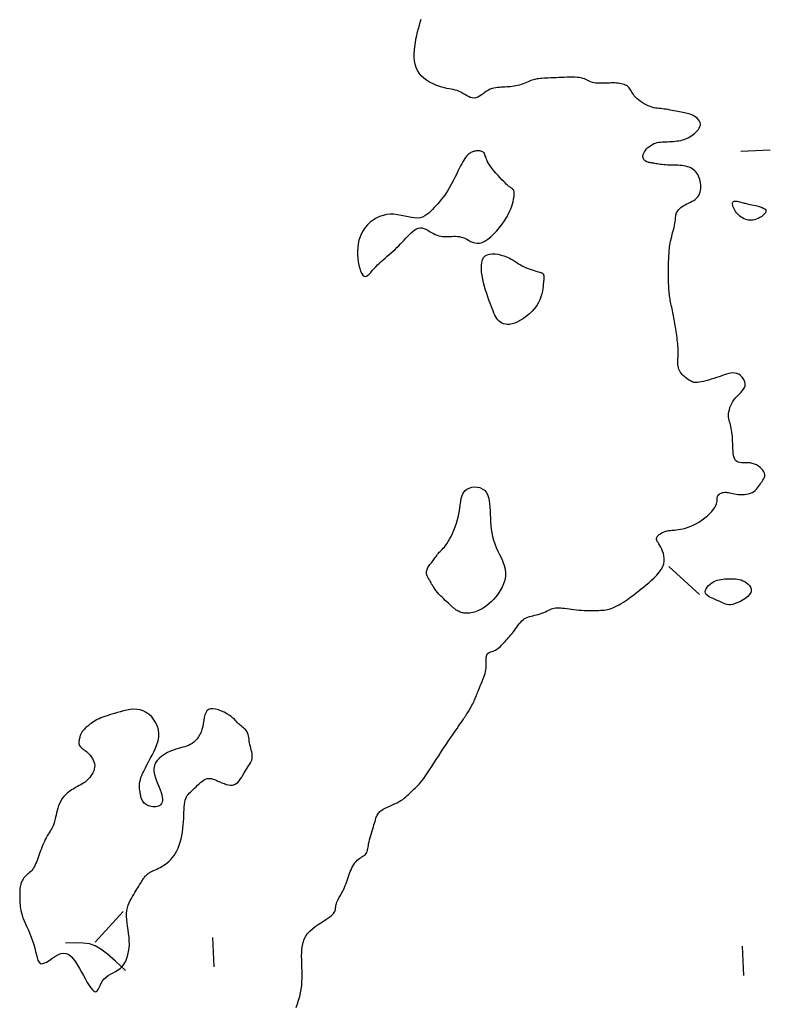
# Model space of a CAD drawing. Header units: millimetres. Extents: x 32690613 to 32693367, y 5343692 to 5344708.
# Tile 917 of 1009: x 32693186 to 32693212, y 5344452 to 5344485. Entities that reach past the tile are written whole.
import ezdxf

# ---------------------------------------------------------------- set-up
doc = ezdxf.new("R2010")
doc.units = ezdxf.units.MM
doc.header["$LTSCALE"] = 20
doc.layers.add('02-DGM_HL_491.50', color=72, linetype='Continuous')

msp = doc.modelspace()

# ---------------------------------------------------------------- linework, layer by layer
at = {"layer": '02-DGM_HL_491.50', "elevation": 491.5, "flags": 128}
for points in [[(32693195.768, 5344451.892), (32693195.812, 5344452.01), (32693195.853, 5344452.133), (32693195.889, 5344452.258), (32693195.919, 5344452.384), (32693195.941, 5344452.51), (32693195.957, 5344452.636), (32693195.967, 5344452.761), (32693195.972, 5344452.886), (32693195.973, 5344453.012), (32693195.971, 5344453.137), (32693195.968, 5344453.262), (32693195.963, 5344453.386), (32693195.958, 5344453.511), (32693195.956, 5344453.635), (32693195.957, 5344453.757), (32693195.965, 5344453.876), (32693195.98, 5344453.992), (32693196.005, 5344454.103), (32693196.043, 5344454.209), (32693196.094, 5344454.309), (32693196.16, 5344454.401), (32693196.239, 5344454.487), (32693196.326, 5344454.566), (32693196.42, 5344454.64), (32693196.515, 5344454.707), (32693196.609, 5344454.769), (32693196.699, 5344454.826), (32693196.78, 5344454.878), (32693196.851, 5344454.926), (32693196.911, 5344454.97), (32693196.961, 5344455.01), (32693197.002, 5344455.048), (32693197.035, 5344455.084), (32693197.061, 5344455.117), (32693197.08, 5344455.15), (32693197.094, 5344455.182), (32693197.103, 5344455.214), (32693197.109, 5344455.246), (32693197.113, 5344455.278), (32693197.116, 5344455.312), (32693197.12, 5344455.347), (32693197.126, 5344455.385), (32693197.136, 5344455.424), (32693197.15, 5344455.467), (32693197.171, 5344455.512), (32693197.196, 5344455.561), (32693197.225, 5344455.613), (32693197.257, 5344455.667), (32693197.291, 5344455.724), (32693197.324, 5344455.783), (32693197.357, 5344455.844), (32693197.388, 5344455.907), (32693197.417, 5344455.971), (32693197.442, 5344456.037), (32693197.466, 5344456.104), (32693197.489, 5344456.171), (32693197.511, 5344456.239), (32693197.533, 5344456.307), (32693197.556, 5344456.375), (32693197.58, 5344456.443), (32693197.607, 5344456.509), (32693197.635, 5344456.574), (32693197.665, 5344456.637), (32693197.697, 5344456.697), (32693197.732, 5344456.754), (32693197.768, 5344456.806), (32693197.806, 5344456.854), (32693197.846, 5344456.896), (32693197.889, 5344456.932), (32693197.932, 5344456.964), (32693197.975, 5344456.992), (32693198.017, 5344457.017), (32693198.057, 5344457.042), (32693198.093, 5344457.067), (32693198.125, 5344457.095), (32693198.152, 5344457.125), (32693198.173, 5344457.159), (32693198.188, 5344457.198), (32693198.2, 5344457.241), (32693198.21, 5344457.289), (32693198.218, 5344457.341), (32693198.226, 5344457.397), (32693198.235, 5344457.458), (32693198.248, 5344457.523), (32693198.264, 5344457.592), (32693198.283, 5344457.665), (32693198.304, 5344457.739), (32693198.327, 5344457.814), (32693198.351, 5344457.889), (32693198.374, 5344457.961), (32693198.396, 5344458.031), (32693198.417, 5344458.097), (32693198.435, 5344458.158), (32693198.452, 5344458.213), (32693198.466, 5344458.265), (32693198.481, 5344458.311), (32693198.495, 5344458.354), (32693198.51, 5344458.394), (32693198.526, 5344458.43), (32693198.545, 5344458.463), (32693198.566, 5344458.494), (32693198.59, 5344458.523), (32693198.617, 5344458.55), (32693198.649, 5344458.576), (32693198.684, 5344458.601), (32693198.725, 5344458.626), (32693198.77, 5344458.65), (32693198.821, 5344458.676), (32693198.878, 5344458.702), (32693198.939, 5344458.729), (32693199.003, 5344458.757), (32693199.07, 5344458.787), (32693199.137, 5344458.819), (32693199.204, 5344458.852), (32693199.27, 5344458.887), (32693199.333, 5344458.925), (32693199.392, 5344458.965), (32693199.447, 5344459.007), (32693199.5, 5344459.05), (32693199.549, 5344459.094), (32693199.597, 5344459.138), (32693199.642, 5344459.182), (32693199.686, 5344459.225), (32693199.729, 5344459.267), (32693199.772, 5344459.307), (32693199.815, 5344459.347), (32693199.858, 5344459.388), (32693199.903, 5344459.433), (32693199.95, 5344459.482), (32693199.999, 5344459.539), (32693200.052, 5344459.603), (32693200.109, 5344459.678), (32693200.171, 5344459.764), (32693200.237, 5344459.861), (32693200.307, 5344459.967), (32693200.38, 5344460.08), (32693200.457, 5344460.199), (32693200.536, 5344460.322), (32693200.617, 5344460.449), (32693200.7, 5344460.577), (32693200.784, 5344460.705), (32693200.868, 5344460.831), (32693200.95, 5344460.954), (32693201.03, 5344461.072), (32693201.106, 5344461.183), (32693201.176, 5344461.286), (32693201.24, 5344461.378), (32693201.295, 5344461.458), (32693201.341, 5344461.525), (32693201.379, 5344461.58), (32693201.41, 5344461.624), (32693201.435, 5344461.661), (32693201.456, 5344461.691), (32693201.473, 5344461.716), (32693201.489, 5344461.739), (32693201.503, 5344461.76), (32693201.519, 5344461.782), (32693201.534, 5344461.805), (32693201.551, 5344461.829), (32693201.568, 5344461.856), (32693201.587, 5344461.884), (32693201.606, 5344461.915), (32693201.627, 5344461.949), (32693201.649, 5344461.986), (32693201.673, 5344462.027), (32693201.698, 5344462.07), (32693201.723, 5344462.115), (32693201.749, 5344462.162), (32693201.773, 5344462.209), (32693201.797, 5344462.256), (32693201.82, 5344462.301), (32693201.84, 5344462.345), (32693201.858, 5344462.386), (32693201.874, 5344462.426), (32693201.89, 5344462.465), (32693201.905, 5344462.506), (32693201.921, 5344462.548), (32693201.938, 5344462.593), (32693201.957, 5344462.643), (32693201.979, 5344462.698), (32693202.005, 5344462.759), (32693202.033, 5344462.826), (32693202.062, 5344462.896), (32693202.092, 5344462.968), (32693202.121, 5344463.041), (32693202.149, 5344463.113), (32693202.173, 5344463.183), (32693202.194, 5344463.248), (32693202.21, 5344463.309), (32693202.221, 5344463.365), (32693202.229, 5344463.417), (32693202.234, 5344463.465), (32693202.236, 5344463.511), (32693202.237, 5344463.555), (32693202.236, 5344463.597), (32693202.234, 5344463.639), (32693202.233, 5344463.681), (32693202.232, 5344463.722), (32693202.232, 5344463.761), (32693202.235, 5344463.799), (32693202.24, 5344463.834), (32693202.249, 5344463.866), (32693202.261, 5344463.895), (32693202.279, 5344463.919), (32693202.301, 5344463.938), (32693202.329, 5344463.954), (32693202.36, 5344463.967), (32693202.395, 5344463.979), (32693202.432, 5344463.991), (32693202.471, 5344464.005), (32693202.511, 5344464.021), (32693202.552, 5344464.041), (32693202.593, 5344464.066), (32693202.633, 5344464.095), (32693202.674, 5344464.129), (32693202.714, 5344464.165), (32693202.754, 5344464.204), (32693202.794, 5344464.246), (32693202.834, 5344464.288), (32693202.874, 5344464.331), (32693202.914, 5344464.375), (32693202.954, 5344464.418), (32693202.994, 5344464.463), (32693203.034, 5344464.508), (32693203.074, 5344464.554), (32693203.114, 5344464.603), (32693203.154, 5344464.653), (32693203.193, 5344464.705), (32693203.233, 5344464.76), (32693203.273, 5344464.816), (32693203.313, 5344464.872), (32693203.355, 5344464.927), (32693203.398, 5344464.979), (32693203.443, 5344465.028), (32693203.49, 5344465.071), (32693203.539, 5344465.108), (32693203.591, 5344465.137), (32693203.646, 5344465.161), (32693203.703, 5344465.179), (32693203.761, 5344465.195), (32693203.821, 5344465.208), (32693203.882, 5344465.221), (32693203.944, 5344465.235), (32693204.006, 5344465.251), (32693204.068, 5344465.271), (32693204.129, 5344465.294), (32693204.189, 5344465.318), (32693204.247, 5344465.344), (32693204.304, 5344465.369), (32693204.358, 5344465.394), (32693204.409, 5344465.416), (32693204.457, 5344465.436), (32693204.502, 5344465.451), (32693204.544, 5344465.463), (32693204.586, 5344465.471), (32693204.628, 5344465.476), (32693204.672, 5344465.477), (32693204.72, 5344465.476), (32693204.772, 5344465.473), (32693204.831, 5344465.467), (32693204.898, 5344465.459), (32693204.971, 5344465.45), (32693205.05, 5344465.439), (32693205.132, 5344465.429), (32693205.217, 5344465.418), (32693205.304, 5344465.408), (32693205.391, 5344465.399), (32693205.477, 5344465.392), (32693205.56, 5344465.387), (32693205.641, 5344465.384), (32693205.719, 5344465.383), (32693205.795, 5344465.383), (32693205.868, 5344465.384), (32693205.938, 5344465.385), (32693206.005, 5344465.388), (32693206.069, 5344465.39), (32693206.13, 5344465.393), (32693206.189, 5344465.396), (32693206.246, 5344465.401), (32693206.303, 5344465.408), (32693206.36, 5344465.418), (32693206.419, 5344465.432), (32693206.48, 5344465.451), (32693206.544, 5344465.475), (32693206.611, 5344465.506), (32693206.681, 5344465.542), (32693206.753, 5344465.582), (32693206.825, 5344465.625), (32693206.897, 5344465.67), (32693206.967, 5344465.716), (32693207.035, 5344465.761), (32693207.098, 5344465.806), (32693207.156, 5344465.848), (32693207.212, 5344465.888), (32693207.266, 5344465.929), (32693207.321, 5344465.972), (32693207.378, 5344466.017), (32693207.439, 5344466.066), (32693207.507, 5344466.121), (32693207.583, 5344466.183), (32693207.669, 5344466.253), (32693207.76, 5344466.33), (32693207.855, 5344466.412), (32693207.948, 5344466.5), (32693208.037, 5344466.591), (32693208.117, 5344466.685), (32693208.185, 5344466.78), (32693208.237, 5344466.876), (32693208.271, 5344466.971), (32693208.288, 5344467.064), (32693208.29, 5344467.155), (32693208.28, 5344467.242), (32693208.261, 5344467.326), (32693208.234, 5344467.404), (32693208.203, 5344467.475), (32693208.17, 5344467.54), (32693208.136, 5344467.598), (32693208.105, 5344467.649), (32693208.077, 5344467.694), (32693208.053, 5344467.734), (32693208.035, 5344467.771), (32693208.025, 5344467.805), (32693208.023, 5344467.837), (32693208.032, 5344467.869), (32693208.052, 5344467.901), (32693208.081, 5344467.932), (32693208.119, 5344467.963), (32693208.161, 5344467.993), (32693208.208, 5344468.02), (32693208.256, 5344468.044), (32693208.304, 5344468.065), (32693208.349, 5344468.081), (32693208.39, 5344468.093), (32693208.429, 5344468.101), (32693208.466, 5344468.106), (32693208.504, 5344468.11), (32693208.544, 5344468.112), (32693208.589, 5344468.115), (32693208.639, 5344468.119), (32693208.697, 5344468.125), (32693208.764, 5344468.135), (32693208.839, 5344468.148), (32693208.92, 5344468.166), (32693209.008, 5344468.189), (32693209.099, 5344468.217), (32693209.194, 5344468.252), (32693209.291, 5344468.294), (32693209.389, 5344468.344), (32693209.487, 5344468.402), (32693209.582, 5344468.466), (32693209.674, 5344468.535), (32693209.76, 5344468.608), (32693209.839, 5344468.681), (32693209.908, 5344468.754), (32693209.967, 5344468.825), (32693210.013, 5344468.891), (32693210.045, 5344468.952), (32693210.066, 5344469.008), (32693210.078, 5344469.059), (32693210.084, 5344469.106), (32693210.086, 5344469.148), (32693210.087, 5344469.187), (32693210.091, 5344469.223), (32693210.099, 5344469.256), (32693210.113, 5344469.286), (32693210.135, 5344469.314), (32693210.162, 5344469.339), (32693210.193, 5344469.36), (32693210.229, 5344469.378), (32693210.267, 5344469.392), (32693210.307, 5344469.401), (32693210.349, 5344469.405), (32693210.39, 5344469.404), (32693210.433, 5344469.399), (32693210.477, 5344469.391), (32693210.523, 5344469.38), (32693210.572, 5344469.369), (32693210.624, 5344469.357), (32693210.68, 5344469.346), (32693210.74, 5344469.337), (32693210.806, 5344469.33), (32693210.874, 5344469.327), (32693210.945, 5344469.327), (32693211.017, 5344469.332), (32693211.088, 5344469.341), (32693211.156, 5344469.355), (32693211.221, 5344469.374), (32693211.28, 5344469.399), (32693211.333, 5344469.431), (32693211.38, 5344469.467), (32693211.422, 5344469.507), (32693211.46, 5344469.551), (32693211.495, 5344469.596), (32693211.527, 5344469.642), (32693211.557, 5344469.687), (32693211.587, 5344469.731), (32693211.616, 5344469.773), (32693211.644, 5344469.813), (32693211.669, 5344469.851), (32693211.69, 5344469.89), (32693211.705, 5344469.929), (32693211.712, 5344469.969), (32693211.711, 5344470.011), (32693211.699, 5344470.055), (32693211.676, 5344470.103), (32693211.642, 5344470.152), (32693211.599, 5344470.202), (32693211.547, 5344470.249), (32693211.489, 5344470.293), (32693211.425, 5344470.332), (32693211.356, 5344470.363), (32693211.283, 5344470.386), (32693211.209, 5344470.4), (32693211.134, 5344470.405), (32693211.059, 5344470.406), (32693210.987, 5344470.406), (32693210.919, 5344470.407), (32693210.856, 5344470.413), (32693210.8, 5344470.426), (32693210.753, 5344470.449), (32693210.714, 5344470.485), (32693210.685, 5344470.533), (32693210.663, 5344470.591), (32693210.647, 5344470.657), (32693210.636, 5344470.73), (32693210.629, 5344470.808), (32693210.624, 5344470.889), (32693210.621, 5344470.972), (32693210.618, 5344471.055), (32693210.614, 5344471.138), (32693210.61, 5344471.219), (32693210.605, 5344471.298), (32693210.598, 5344471.375), (32693210.591, 5344471.448), (32693210.581, 5344471.517), (32693210.569, 5344471.582), (32693210.555, 5344471.641), (32693210.54, 5344471.697), (32693210.525, 5344471.75), (32693210.51, 5344471.801), (32693210.496, 5344471.852), (32693210.485, 5344471.904), (32693210.478, 5344471.958), (32693210.476, 5344472.016), (32693210.479, 5344472.078), (32693210.488, 5344472.144), (32693210.503, 5344472.212), (32693210.524, 5344472.283), (32693210.551, 5344472.353), (32693210.584, 5344472.424), (32693210.624, 5344472.492), (32693210.67, 5344472.559), (32693210.723, 5344472.621), (32693210.779, 5344472.681), (32693210.836, 5344472.739), (32693210.891, 5344472.796), (32693210.942, 5344472.852), (32693210.985, 5344472.909), (32693211.018, 5344472.967), (32693211.037, 5344473.027), (32693211.041, 5344473.09), (32693211.03, 5344473.153), (32693211.007, 5344473.216), (32693210.972, 5344473.275), (32693210.929, 5344473.329), (32693210.877, 5344473.377), (32693210.82, 5344473.415), (32693210.758, 5344473.442), (32693210.693, 5344473.457), (32693210.626, 5344473.46), (32693210.556, 5344473.454), (32693210.482, 5344473.439), (32693210.406, 5344473.418), (32693210.326, 5344473.393), (32693210.243, 5344473.364), (32693210.156, 5344473.334), (32693210.066, 5344473.303), (32693209.974, 5344473.273), (32693209.882, 5344473.245), (32693209.792, 5344473.219), (32693209.704, 5344473.195), (32693209.622, 5344473.174), (32693209.547, 5344473.157), (32693209.48, 5344473.144), (32693209.422, 5344473.137), (32693209.373, 5344473.134), (32693209.331, 5344473.135), (32693209.294, 5344473.141), (32693209.259, 5344473.152), (32693209.226, 5344473.166), (32693209.192, 5344473.184), (32693209.156, 5344473.206), (32693209.116, 5344473.232), (32693209.073, 5344473.261), (32693209.028, 5344473.293), (32693208.984, 5344473.328), (32693208.94, 5344473.366), (32693208.899, 5344473.406), (32693208.862, 5344473.449), (32693208.831, 5344473.493), (32693208.805, 5344473.54), (32693208.786, 5344473.588), (32693208.771, 5344473.638), (32693208.762, 5344473.688), (32693208.756, 5344473.739), (32693208.752, 5344473.791), (32693208.752, 5344473.842), (32693208.753, 5344473.892), (32693208.754, 5344473.942), (32693208.757, 5344473.992), (32693208.759, 5344474.042), (32693208.761, 5344474.093), (32693208.763, 5344474.146), (32693208.763, 5344474.201), (32693208.763, 5344474.258), (32693208.76, 5344474.319), (32693208.756, 5344474.383), (32693208.749, 5344474.45), (32693208.742, 5344474.52), (32693208.733, 5344474.591), (32693208.723, 5344474.664), (32693208.713, 5344474.736), (32693208.702, 5344474.808), (32693208.692, 5344474.879), (32693208.681, 5344474.948), (32693208.671, 5344475.015), (32693208.661, 5344475.081), (32693208.65, 5344475.146), (32693208.64, 5344475.209), (32693208.629, 5344475.272), (32693208.618, 5344475.335), (32693208.606, 5344475.397), (32693208.593, 5344475.459), (32693208.581, 5344475.521), (32693208.567, 5344475.582), (32693208.554, 5344475.642), (32693208.541, 5344475.701), (32693208.528, 5344475.759), (32693208.517, 5344475.816), (32693208.505, 5344475.871), (32693208.495, 5344475.923), (32693208.486, 5344475.975), (32693208.478, 5344476.025), (32693208.471, 5344476.077), (32693208.464, 5344476.129), (32693208.458, 5344476.183), (32693208.453, 5344476.24), (32693208.448, 5344476.3), (32693208.443, 5344476.365), (32693208.439, 5344476.433), (32693208.436, 5344476.504), (32693208.433, 5344476.577), (32693208.43, 5344476.653), (32693208.429, 5344476.729), (32693208.428, 5344476.806), (32693208.428, 5344476.882), (32693208.428, 5344476.958), (32693208.43, 5344477.033), (32693208.432, 5344477.106), (32693208.435, 5344477.179), (32693208.438, 5344477.249), (32693208.441, 5344477.317), (32693208.444, 5344477.384), (32693208.447, 5344477.448), (32693208.451, 5344477.509), (32693208.454, 5344477.569), (32693208.458, 5344477.628), (32693208.464, 5344477.687), (32693208.471, 5344477.748), (32693208.48, 5344477.81), (32693208.491, 5344477.875), (32693208.505, 5344477.944), (32693208.523, 5344478.018), (32693208.542, 5344478.095), (32693208.563, 5344478.173), (32693208.584, 5344478.253), (32693208.605, 5344478.331), (32693208.624, 5344478.406), (32693208.641, 5344478.478), (32693208.654, 5344478.544), (32693208.662, 5344478.604), (32693208.668, 5344478.657), (32693208.671, 5344478.706), (32693208.674, 5344478.75), (32693208.678, 5344478.791), (32693208.684, 5344478.83), (32693208.693, 5344478.867), (32693208.707, 5344478.903), (32693208.726, 5344478.94), (32693208.751, 5344478.976), (32693208.781, 5344479.012), (32693208.817, 5344479.048), (32693208.857, 5344479.083), (32693208.902, 5344479.117), (32693208.95, 5344479.149), (32693209.003, 5344479.18), (32693209.059, 5344479.209), (32693209.117, 5344479.237), (32693209.176, 5344479.266), (32693209.234, 5344479.295), (32693209.29, 5344479.326), (32693209.342, 5344479.361), (32693209.39, 5344479.399), (32693209.431, 5344479.443), (32693209.464, 5344479.492), (32693209.49, 5344479.545), (32693209.51, 5344479.603), (32693209.523, 5344479.664), (32693209.53, 5344479.727), (32693209.532, 5344479.791), (32693209.529, 5344479.856), (32693209.523, 5344479.919), (32693209.512, 5344479.981), (32693209.497, 5344480.041), (32693209.479, 5344480.098), (32693209.457, 5344480.153), (32693209.431, 5344480.204), (32693209.401, 5344480.252), (32693209.367, 5344480.296), (32693209.328, 5344480.336), (32693209.286, 5344480.371), (32693209.239, 5344480.402), (32693209.188, 5344480.429), (32693209.134, 5344480.452), (32693209.077, 5344480.471), (32693209.016, 5344480.486), (32693208.952, 5344480.499), (32693208.886, 5344480.508), (32693208.817, 5344480.515), (32693208.746, 5344480.519), (32693208.674, 5344480.522), (32693208.602, 5344480.524), (32693208.531, 5344480.525), (32693208.461, 5344480.527), (32693208.394, 5344480.529), (32693208.329, 5344480.532), (32693208.269, 5344480.537), (32693208.211, 5344480.543), (32693208.157, 5344480.55), (32693208.107, 5344480.558), (32693208.059, 5344480.566), (32693208.014, 5344480.574), (32693207.971, 5344480.582), (32693207.931, 5344480.588), (32693207.893, 5344480.594), (32693207.856, 5344480.599), (32693207.821, 5344480.605), (32693207.788, 5344480.611), (32693207.757, 5344480.618), (32693207.726, 5344480.627), (32693207.697, 5344480.638), (32693207.669, 5344480.652), (32693207.643, 5344480.67), (32693207.618, 5344480.691), (32693207.596, 5344480.716), (32693207.579, 5344480.744), (32693207.566, 5344480.776), (32693207.56, 5344480.811), (32693207.561, 5344480.849), (32693207.571, 5344480.89), (32693207.589, 5344480.935), (32693207.616, 5344480.981), (32693207.65, 5344481.028), (32693207.689, 5344481.074), (32693207.734, 5344481.119), (32693207.782, 5344481.161), (32693207.833, 5344481.198), (32693207.885, 5344481.23), (32693207.938, 5344481.256), (32693207.991, 5344481.276), (32693208.045, 5344481.291), (32693208.1, 5344481.301), (32693208.156, 5344481.309), (32693208.214, 5344481.313), (32693208.273, 5344481.317), (32693208.334, 5344481.319), (32693208.398, 5344481.322), (32693208.463, 5344481.325), (32693208.529, 5344481.328), (32693208.595, 5344481.333), (32693208.661, 5344481.339), (32693208.727, 5344481.347), (32693208.79, 5344481.356), (32693208.852, 5344481.368), (32693208.911, 5344481.382), (32693208.967, 5344481.4), (32693209.022, 5344481.419), (32693209.074, 5344481.442), (32693209.125, 5344481.468), (32693209.175, 5344481.497), (32693209.224, 5344481.53), (32693209.273, 5344481.566), (32693209.321, 5344481.605), (32693209.368, 5344481.647), (32693209.411, 5344481.692), (32693209.449, 5344481.739), (32693209.481, 5344481.786), (32693209.504, 5344481.835), (32693209.517, 5344481.883), (32693209.52, 5344481.931), (32693209.509, 5344481.978), (32693209.488, 5344482.024), (32693209.457, 5344482.067), (32693209.418, 5344482.108), (32693209.373, 5344482.146), (32693209.325, 5344482.18), (32693209.274, 5344482.21), (32693209.223, 5344482.235), (32693209.172, 5344482.256), (32693209.123, 5344482.272), (32693209.073, 5344482.285), (32693209.023, 5344482.296), (32693208.972, 5344482.305), (32693208.92, 5344482.314), (32693208.865, 5344482.323), (32693208.808, 5344482.332), (32693208.748, 5344482.344), (32693208.685, 5344482.357), (32693208.62, 5344482.371), (32693208.553, 5344482.385), (32693208.487, 5344482.399), (32693208.42, 5344482.412), (32693208.355, 5344482.423), (32693208.291, 5344482.433), (32693208.229, 5344482.44), (32693208.169, 5344482.446), (32693208.11, 5344482.451), (32693208.051, 5344482.457), (32693207.992, 5344482.466), (32693207.932, 5344482.477), (32693207.87, 5344482.493), (32693207.806, 5344482.514), (32693207.74, 5344482.541), (32693207.672, 5344482.574), (32693207.604, 5344482.612), (32693207.537, 5344482.653), (32693207.473, 5344482.697), (32693207.413, 5344482.743), (32693207.358, 5344482.79), (32693207.311, 5344482.836), (32693207.271, 5344482.881), (32693207.239, 5344482.925), (32693207.211, 5344482.968), (32693207.187, 5344483.008), (32693207.166, 5344483.047), (32693207.145, 5344483.084), (32693207.123, 5344483.118), (32693207.098, 5344483.149), (32693207.07, 5344483.178), (32693207.038, 5344483.204), (32693207.002, 5344483.228), (32693206.963, 5344483.248), (32693206.921, 5344483.266), (32693206.875, 5344483.281), (32693206.827, 5344483.294), (32693206.775, 5344483.304), (32693206.722, 5344483.311), (32693206.666, 5344483.315), (32693206.608, 5344483.318), (32693206.549, 5344483.319), (32693206.488, 5344483.319), (32693206.427, 5344483.317), (32693206.365, 5344483.315), (32693206.303, 5344483.313), (32693206.24, 5344483.311), (32693206.178, 5344483.309), (32693206.117, 5344483.308), (32693206.058, 5344483.309), (32693206, 5344483.311), (32693205.945, 5344483.317), (32693205.892, 5344483.325), (32693205.843, 5344483.337), (32693205.797, 5344483.352), (32693205.754, 5344483.371), (32693205.711, 5344483.392), (32693205.668, 5344483.413), (32693205.623, 5344483.435), (32693205.574, 5344483.455), (32693205.521, 5344483.473), (32693205.462, 5344483.489), (32693205.395, 5344483.5), (32693205.322, 5344483.507), (32693205.242, 5344483.511), (32693205.158, 5344483.513), (32693205.071, 5344483.513), (32693204.98, 5344483.511), (32693204.887, 5344483.508), (32693204.794, 5344483.504), (32693204.7, 5344483.5), (32693204.608, 5344483.497), (32693204.517, 5344483.493), (32693204.43, 5344483.489), (32693204.346, 5344483.485), (32693204.267, 5344483.481), (32693204.194, 5344483.477), (32693204.128, 5344483.472), (32693204.069, 5344483.467), (32693204.017, 5344483.462), (32693203.97, 5344483.456), (32693203.926, 5344483.448), (32693203.884, 5344483.439), (32693203.842, 5344483.428), (32693203.8, 5344483.414), (32693203.756, 5344483.398), (32693203.708, 5344483.379), (32693203.656, 5344483.358), (32693203.602, 5344483.336), (32693203.545, 5344483.313), (32693203.487, 5344483.29), (32693203.426, 5344483.269), (32693203.365, 5344483.249), (32693203.303, 5344483.231), (32693203.241, 5344483.217), (32693203.179, 5344483.206), (32693203.117, 5344483.197), (32693203.055, 5344483.19), (32693202.992, 5344483.185), (32693202.93, 5344483.182), (32693202.868, 5344483.179), (32693202.805, 5344483.176), (32693202.743, 5344483.174), (32693202.68, 5344483.17), (32693202.618, 5344483.165), (32693202.556, 5344483.156), (32693202.494, 5344483.144), (32693202.432, 5344483.126), (32693202.37, 5344483.103), (32693202.309, 5344483.073), (32693202.248, 5344483.036), (32693202.187, 5344482.994), (32693202.126, 5344482.951), (32693202.065, 5344482.908), (32693202.004, 5344482.869), (32693201.943, 5344482.836), (32693201.881, 5344482.814), (32693201.819, 5344482.804), (32693201.756, 5344482.809), (32693201.693, 5344482.827), (32693201.629, 5344482.854), (32693201.566, 5344482.888), (32693201.501, 5344482.926), (32693201.437, 5344482.965), (32693201.373, 5344483.002), (32693201.31, 5344483.034), (32693201.246, 5344483.06), (32693201.181, 5344483.079), (32693201.115, 5344483.094), (32693201.046, 5344483.108), (32693200.973, 5344483.121), (32693200.895, 5344483.136), (32693200.811, 5344483.154), (32693200.72, 5344483.178), (32693200.622, 5344483.21), (32693200.518, 5344483.248), (32693200.412, 5344483.295), (32693200.307, 5344483.35), (32693200.205, 5344483.412), (32693200.11, 5344483.483), (32693200.025, 5344483.561), (32693199.951, 5344483.649), (32693199.893, 5344483.744), (32693199.848, 5344483.846), (32693199.816, 5344483.956), (32693199.796, 5344484.07), (32693199.786, 5344484.189), (32693199.785, 5344484.311), (32693199.791, 5344484.435), (32693199.804, 5344484.56), (32693199.823, 5344484.686), (32693199.845, 5344484.811), (32693199.871, 5344484.934), (32693199.9, 5344485.054), (32693199.93, 5344485.17), (32693199.96, 5344485.282), (32693199.99, 5344485.387), (32693200.018, 5344485.486)], [(32693211.896, 5344481.03), (32693210.897, 5344480.991)], [(32693209.484, 5344465.924), (32693208.446, 5344466.884)], [(32693189.89, 5344455.151), (32693188.929, 5344454.112)], [(32693189.968, 5344453.152), (32693189.623, 5344453.469), (32693189.352, 5344453.707), (32693189.13, 5344453.876), (32693188.934, 5344453.987), (32693188.74, 5344454.052), (32693188.524, 5344454.081), (32693188.262, 5344454.084), (32693187.93, 5344454.073)], [(32693192.926, 5344454.269), (32693192.965, 5344453.269)], [(32693210.991, 5344452.973), (32693210.952, 5344453.972)]]:
    msp.add_lwpolyline(points, dxfattribs=at)
for points in [[(32693198.971, 5344478.857), (32693198.847, 5344478.844), (32693198.724, 5344478.817), (32693198.605, 5344478.776), (32693198.491, 5344478.723), (32693198.384, 5344478.659), (32693198.284, 5344478.583), (32693198.193, 5344478.499), (32693198.113, 5344478.406), (32693198.044, 5344478.306), (32693197.987, 5344478.199), (32693197.941, 5344478.087), (32693197.906, 5344477.971), (32693197.88, 5344477.851), (32693197.864, 5344477.728), (32693197.856, 5344477.604), (32693197.857, 5344477.479), (32693197.866, 5344477.355), (32693197.882, 5344477.234), (32693197.903, 5344477.119), (32693197.931, 5344477.015), (32693197.962, 5344476.923), (32693197.998, 5344476.846), (32693198.037, 5344476.789), (32693198.077, 5344476.753), (32693198.12, 5344476.742), (32693198.164, 5344476.752), (32693198.209, 5344476.78), (32693198.257, 5344476.823), (32693198.307, 5344476.877), (32693198.36, 5344476.938), (32693198.415, 5344477.003), (32693198.474, 5344477.069), (32693198.535, 5344477.133), (32693198.599, 5344477.194), (32693198.666, 5344477.253), (32693198.733, 5344477.311), (32693198.802, 5344477.368), (32693198.87, 5344477.425), (32693198.938, 5344477.482), (32693199.006, 5344477.54), (32693199.071, 5344477.6), (32693199.136, 5344477.661), (32693199.199, 5344477.723), (32693199.261, 5344477.786), (32693199.322, 5344477.85), (32693199.383, 5344477.914), (32693199.443, 5344477.979), (32693199.503, 5344478.043), (32693199.563, 5344478.108), (32693199.623, 5344478.171), (32693199.683, 5344478.229), (32693199.744, 5344478.282), (32693199.805, 5344478.327), (32693199.866, 5344478.363), (32693199.928, 5344478.386), (32693199.99, 5344478.396), (32693200.052, 5344478.391), (32693200.116, 5344478.374), (32693200.179, 5344478.346), (32693200.243, 5344478.312), (32693200.307, 5344478.274), (32693200.371, 5344478.235), (32693200.435, 5344478.198), (32693200.499, 5344478.166), (32693200.563, 5344478.141), (32693200.626, 5344478.122), (32693200.689, 5344478.11), (32693200.752, 5344478.103), (32693200.814, 5344478.099), (32693200.877, 5344478.098), (32693200.939, 5344478.1), (32693201.002, 5344478.102), (32693201.064, 5344478.104), (32693201.127, 5344478.106), (32693201.189, 5344478.105), (32693201.252, 5344478.101), (32693201.315, 5344478.094), (32693201.378, 5344478.082), (32693201.441, 5344478.063), (32693201.505, 5344478.038), (32693201.569, 5344478.006), (32693201.634, 5344477.97), (32693201.701, 5344477.934), (32693201.771, 5344477.903), (32693201.844, 5344477.879), (32693201.922, 5344477.867), (32693202.005, 5344477.871), (32693202.094, 5344477.894), (32693202.19, 5344477.941), (32693202.29, 5344478.007), (32693202.392, 5344478.09), (32693202.495, 5344478.186), (32693202.595, 5344478.292), (32693202.69, 5344478.404), (32693202.778, 5344478.519), (32693202.858, 5344478.633), (32693202.926, 5344478.743), (32693202.983, 5344478.849), (32693203.031, 5344478.949), (32693203.071, 5344479.043), (32693203.103, 5344479.131), (32693203.128, 5344479.213), (32693203.148, 5344479.287), (32693203.163, 5344479.354), (32693203.174, 5344479.413), (32693203.182, 5344479.465), (32693203.187, 5344479.51), (32693203.189, 5344479.55), (32693203.187, 5344479.584), (32693203.183, 5344479.614), (32693203.177, 5344479.64), (32693203.168, 5344479.663), (32693203.156, 5344479.683), (32693203.143, 5344479.701), (32693203.129, 5344479.717), (32693203.113, 5344479.732), (32693203.096, 5344479.745), (32693203.08, 5344479.757), (32693203.063, 5344479.767), (32693203.046, 5344479.778), (32693203.031, 5344479.787), (32693203.014, 5344479.798), (32693202.996, 5344479.812), (32693202.974, 5344479.829), (32693202.948, 5344479.852), (32693202.916, 5344479.882), (32693202.876, 5344479.92), (32693202.828, 5344479.969), (32693202.77, 5344480.029), (32693202.706, 5344480.098), (32693202.636, 5344480.173), (32693202.565, 5344480.254), (32693202.495, 5344480.336), (32693202.429, 5344480.418), (32693202.369, 5344480.497), (32693202.319, 5344480.572), (32693202.28, 5344480.64), (32693202.252, 5344480.7), (32693202.231, 5344480.754), (32693202.215, 5344480.802), (32693202.202, 5344480.844), (32693202.191, 5344480.88), (32693202.178, 5344480.912), (32693202.162, 5344480.938), (32693202.14, 5344480.96), (32693202.114, 5344480.978), (32693202.083, 5344480.992), (32693202.049, 5344481.002), (32693202.013, 5344481.009), (32693201.975, 5344481.012), (32693201.936, 5344481.012), (32693201.897, 5344481.009), (32693201.859, 5344481.003), (32693201.822, 5344480.994), (32693201.785, 5344480.983), (32693201.75, 5344480.969), (32693201.716, 5344480.952), (32693201.683, 5344480.932), (32693201.651, 5344480.91), (32693201.62, 5344480.885), (32693201.59, 5344480.858), (32693201.561, 5344480.826), (32693201.532, 5344480.79), (32693201.502, 5344480.748), (32693201.47, 5344480.699), (32693201.437, 5344480.642), (32693201.401, 5344480.575), (32693201.361, 5344480.499), (32693201.318, 5344480.411), (32693201.271, 5344480.315), (32693201.221, 5344480.212), (32693201.168, 5344480.106), (32693201.113, 5344479.997), (32693201.056, 5344479.889), (32693200.999, 5344479.784), (32693200.94, 5344479.684), (32693200.881, 5344479.592), (32693200.822, 5344479.506), (32693200.763, 5344479.427), (32693200.703, 5344479.352), (32693200.643, 5344479.281), (32693200.583, 5344479.213), (32693200.523, 5344479.147), (32693200.463, 5344479.082), (32693200.403, 5344479.017), (32693200.342, 5344478.954), (32693200.279, 5344478.896), (32693200.212, 5344478.843), (32693200.141, 5344478.797), (32693200.065, 5344478.761), (32693199.983, 5344478.737), (32693199.893, 5344478.726), (32693199.796, 5344478.729), (32693199.691, 5344478.744), (32693199.58, 5344478.766), (32693199.463, 5344478.792), (32693199.343, 5344478.818), (32693199.22, 5344478.84), (32693199.096, 5344478.854)], [(32693211.742, 5344478.989), (32693211.746, 5344478.95), (32693211.731, 5344478.909), (32693211.7, 5344478.866), (32693211.657, 5344478.824), (32693211.604, 5344478.784), (32693211.545, 5344478.746), (32693211.483, 5344478.714), (32693211.42, 5344478.687), (32693211.36, 5344478.667), (32693211.302, 5344478.655), (32693211.247, 5344478.649), (32693211.194, 5344478.649), (32693211.143, 5344478.655), (32693211.093, 5344478.666), (32693211.044, 5344478.683), (32693210.997, 5344478.704), (32693210.951, 5344478.729), (32693210.906, 5344478.758), (32693210.863, 5344478.791), (32693210.821, 5344478.826), (32693210.783, 5344478.864), (32693210.747, 5344478.905), (32693210.714, 5344478.948), (32693210.686, 5344478.992), (32693210.661, 5344479.037), (32693210.641, 5344479.082), (32693210.626, 5344479.126), (32693210.616, 5344479.168), (32693210.612, 5344479.206), (32693210.615, 5344479.24), (32693210.624, 5344479.267), (32693210.641, 5344479.288), (32693210.665, 5344479.3), (32693210.695, 5344479.305), (32693210.73, 5344479.305), (32693210.768, 5344479.3), (32693210.809, 5344479.291), (32693210.851, 5344479.28), (32693210.892, 5344479.269), (32693210.931, 5344479.257), (32693210.968, 5344479.247), (32693211.003, 5344479.237), (32693211.038, 5344479.229), (32693211.074, 5344479.22), (32693211.114, 5344479.211), (32693211.158, 5344479.202), (32693211.209, 5344479.191), (32693211.268, 5344479.179), (32693211.335, 5344479.164), (32693211.408, 5344479.148), (32693211.482, 5344479.129), (32693211.554, 5344479.107), (32693211.62, 5344479.083), (32693211.676, 5344479.055), (32693211.718, 5344479.024)], [(32693204.175, 5344476.475), (32693204.168, 5344476.406), (32693204.158, 5344476.328), (32693204.143, 5344476.241), (32693204.123, 5344476.149), (32693204.095, 5344476.051), (32693204.058, 5344475.951), (32693204.01, 5344475.85), (32693203.95, 5344475.75), (32693203.877, 5344475.653), (32693203.793, 5344475.559), (32693203.7, 5344475.471), (32693203.602, 5344475.39), (32693203.5, 5344475.316), (32693203.398, 5344475.252), (32693203.298, 5344475.199), (32693203.202, 5344475.158), (32693203.113, 5344475.129), (32693203.031, 5344475.113), (32693202.956, 5344475.109), (32693202.887, 5344475.114), (32693202.825, 5344475.129), (32693202.768, 5344475.153), (32693202.717, 5344475.183), (32693202.671, 5344475.221), (32693202.63, 5344475.263), (32693202.593, 5344475.312), (32693202.56, 5344475.366), (32693202.528, 5344475.427), (32693202.497, 5344475.494), (32693202.466, 5344475.568), (32693202.434, 5344475.649), (32693202.401, 5344475.738), (32693202.365, 5344475.834), (32693202.327, 5344475.937), (32693202.288, 5344476.046), (32693202.249, 5344476.16), (32693202.211, 5344476.277), (32693202.176, 5344476.398), (32693202.143, 5344476.521), (32693202.115, 5344476.644), (32693202.092, 5344476.768), (32693202.076, 5344476.89), (32693202.068, 5344477.007), (32693202.069, 5344477.117), (32693202.081, 5344477.218), (32693202.105, 5344477.307), (32693202.143, 5344477.381), (32693202.195, 5344477.44), (32693202.264, 5344477.48), (32693202.345, 5344477.503), (32693202.436, 5344477.512), (32693202.534, 5344477.508), (32693202.635, 5344477.493), (32693202.737, 5344477.47), (32693202.835, 5344477.44), (32693202.926, 5344477.406), (32693203.009, 5344477.369), (32693203.084, 5344477.331), (32693203.153, 5344477.291), (32693203.217, 5344477.251), (32693203.277, 5344477.211), (32693203.337, 5344477.173), (32693203.397, 5344477.135), (32693203.46, 5344477.1), (32693203.525, 5344477.067), (32693203.593, 5344477.037), (32693203.662, 5344477.01), (32693203.73, 5344476.985), (32693203.796, 5344476.963), (32693203.859, 5344476.944), (32693203.916, 5344476.926), (32693203.967, 5344476.911), (32693204.011, 5344476.899), (32693204.047, 5344476.888), (32693204.078, 5344476.878), (32693204.102, 5344476.87), (32693204.122, 5344476.862), (32693204.138, 5344476.853), (32693204.151, 5344476.845), (32693204.161, 5344476.835), (32693204.169, 5344476.825), (32693204.177, 5344476.813), (32693204.182, 5344476.8), (32693204.187, 5344476.786), (32693204.19, 5344476.772), (32693204.193, 5344476.757), (32693204.194, 5344476.741), (32693204.195, 5344476.726), (32693204.195, 5344476.71), (32693204.195, 5344476.692), (32693204.194, 5344476.672), (32693204.192, 5344476.647), (32693204.189, 5344476.617), (32693204.186, 5344476.579), (32693204.181, 5344476.532)], [(32693200.638, 5344467.363), (32693200.668, 5344467.395), (32693200.701, 5344467.427), (32693200.735, 5344467.461), (32693200.772, 5344467.5), (32693200.811, 5344467.543), (32693200.851, 5344467.594), (32693200.895, 5344467.654), (32693200.94, 5344467.725), (32693200.988, 5344467.808), (32693201.038, 5344467.902), (32693201.087, 5344468.005), (32693201.136, 5344468.116), (32693201.181, 5344468.234), (32693201.223, 5344468.355), (32693201.26, 5344468.48), (32693201.29, 5344468.606), (32693201.313, 5344468.732), (32693201.331, 5344468.855), (32693201.347, 5344468.975), (32693201.365, 5344469.088), (32693201.386, 5344469.195), (32693201.415, 5344469.291), (32693201.454, 5344469.376), (32693201.507, 5344469.448), (32693201.574, 5344469.506), (32693201.654, 5344469.548), (32693201.742, 5344469.575), (32693201.835, 5344469.586), (32693201.928, 5344469.582), (32693202.018, 5344469.562), (32693202.101, 5344469.526), (32693202.173, 5344469.474), (32693202.231, 5344469.407), (32693202.275, 5344469.325), (32693202.309, 5344469.231), (32693202.333, 5344469.126), (32693202.349, 5344469.014), (32693202.36, 5344468.895), (32693202.367, 5344468.773), (32693202.372, 5344468.648), (32693202.377, 5344468.523), (32693202.384, 5344468.399), (32693202.393, 5344468.274), (32693202.405, 5344468.149), (32693202.424, 5344468.025), (32693202.448, 5344467.901), (32693202.481, 5344467.777), (32693202.522, 5344467.653), (32693202.573, 5344467.53), (32693202.631, 5344467.407), (32693202.691, 5344467.285), (32693202.75, 5344467.162), (32693202.804, 5344467.039), (32693202.848, 5344466.916), (32693202.88, 5344466.792), (32693202.894, 5344466.667), (32693202.889, 5344466.542), (32693202.866, 5344466.418), (32693202.827, 5344466.295), (32693202.774, 5344466.176), (32693202.712, 5344466.062), (32693202.641, 5344465.954), (32693202.564, 5344465.853), (32693202.485, 5344465.762), (32693202.405, 5344465.68), (32693202.325, 5344465.609), (32693202.246, 5344465.546), (32693202.169, 5344465.492), (32693202.094, 5344465.446), (32693202.022, 5344465.407), (32693201.953, 5344465.375), (32693201.889, 5344465.349), (32693201.83, 5344465.329), (32693201.775, 5344465.313), (32693201.725, 5344465.301), (32693201.678, 5344465.294), (32693201.634, 5344465.29), (32693201.593, 5344465.289), (32693201.554, 5344465.29), (32693201.516, 5344465.293), (32693201.48, 5344465.297), (32693201.445, 5344465.303), (32693201.411, 5344465.311), (32693201.378, 5344465.32), (32693201.345, 5344465.332), (32693201.313, 5344465.346), (32693201.281, 5344465.361), (32693201.249, 5344465.38), (32693201.217, 5344465.401), (32693201.184, 5344465.424), (32693201.15, 5344465.451), (32693201.115, 5344465.48), (32693201.077, 5344465.513), (32693201.037, 5344465.549), (32693200.994, 5344465.589), (32693200.947, 5344465.632), (32693200.897, 5344465.679), (32693200.843, 5344465.729), (32693200.788, 5344465.781), (32693200.733, 5344465.834), (32693200.678, 5344465.889), (32693200.626, 5344465.944), (32693200.576, 5344465.998), (32693200.532, 5344466.051), (32693200.492, 5344466.102), (32693200.458, 5344466.15), (32693200.428, 5344466.197), (32693200.401, 5344466.241), (32693200.378, 5344466.282), (32693200.358, 5344466.32), (32693200.339, 5344466.356), (32693200.322, 5344466.388), (32693200.305, 5344466.417), (32693200.29, 5344466.443), (32693200.275, 5344466.468), (32693200.261, 5344466.491), (32693200.249, 5344466.513), (32693200.237, 5344466.535), (32693200.227, 5344466.557), (32693200.219, 5344466.581), (32693200.212, 5344466.606), (32693200.207, 5344466.632), (32693200.205, 5344466.66), (32693200.204, 5344466.689), (32693200.207, 5344466.719), (32693200.212, 5344466.75), (32693200.221, 5344466.782), (32693200.234, 5344466.813), (32693200.25, 5344466.845), (32693200.27, 5344466.877), (32693200.292, 5344466.91), (32693200.316, 5344466.943), (32693200.342, 5344466.976), (32693200.369, 5344467.01), (32693200.396, 5344467.044), (32693200.424, 5344467.079), (32693200.45, 5344467.115), (32693200.476, 5344467.151), (32693200.502, 5344467.188), (32693200.527, 5344467.224), (32693200.554, 5344467.26), (32693200.58, 5344467.295), (32693200.608, 5344467.33)], [(32693209.69, 5344465.974), (32693209.682, 5344466.022), (32693209.691, 5344466.073), (32693209.714, 5344466.126), (32693209.75, 5344466.179), (32693209.796, 5344466.231), (32693209.849, 5344466.279), (32693209.907, 5344466.322), (32693209.967, 5344466.36), (32693210.029, 5344466.39), (32693210.09, 5344466.413), (32693210.152, 5344466.43), (32693210.214, 5344466.442), (32693210.276, 5344466.451), (32693210.339, 5344466.456), (32693210.401, 5344466.46), (32693210.464, 5344466.463), (32693210.526, 5344466.465), (32693210.589, 5344466.466), (32693210.651, 5344466.465), (32693210.714, 5344466.462), (32693210.777, 5344466.454), (32693210.84, 5344466.442), (32693210.903, 5344466.424), (32693210.966, 5344466.399), (32693211.03, 5344466.366), (32693211.09, 5344466.327), (32693211.145, 5344466.281), (32693211.192, 5344466.23), (32693211.227, 5344466.175), (32693211.247, 5344466.117), (32693211.25, 5344466.055), (32693211.233, 5344465.992), (32693211.193, 5344465.928), (32693211.134, 5344465.865), (32693211.06, 5344465.804), (32693210.976, 5344465.748), (32693210.886, 5344465.696), (32693210.794, 5344465.653), (32693210.705, 5344465.618), (32693210.623, 5344465.593), (32693210.55, 5344465.58), (32693210.487, 5344465.578), (32693210.43, 5344465.585), (32693210.377, 5344465.599), (32693210.326, 5344465.619), (32693210.275, 5344465.644), (32693210.22, 5344465.671), (32693210.16, 5344465.7), (32693210.093, 5344465.729), (32693210.021, 5344465.758), (32693209.949, 5344465.788), (32693209.879, 5344465.819), (32693209.815, 5344465.853), (32693209.759, 5344465.89), (32693209.717, 5344465.93)], [(32693188.497, 5344461.268), (32693188.483, 5344461.246), (32693188.47, 5344461.224), (32693188.458, 5344461.202), (32693188.446, 5344461.179), (32693188.436, 5344461.154), (32693188.426, 5344461.128), (32693188.417, 5344461.1), (32693188.407, 5344461.07), (32693188.398, 5344461.037), (32693188.39, 5344461.002), (32693188.384, 5344460.966), (32693188.38, 5344460.929), (32693188.379, 5344460.893), (32693188.382, 5344460.857), (32693188.391, 5344460.823), (32693188.404, 5344460.791), (32693188.424, 5344460.762), (32693188.45, 5344460.735), (32693188.48, 5344460.708), (32693188.515, 5344460.681), (32693188.552, 5344460.653), (32693188.593, 5344460.623), (32693188.635, 5344460.589), (32693188.678, 5344460.552), (32693188.721, 5344460.509), (32693188.763, 5344460.462), (32693188.802, 5344460.411), (32693188.838, 5344460.357), (32693188.869, 5344460.299), (32693188.893, 5344460.24), (32693188.91, 5344460.179), (32693188.917, 5344460.116), (32693188.915, 5344460.054), (32693188.903, 5344459.992), (32693188.883, 5344459.93), (32693188.857, 5344459.871), (32693188.826, 5344459.814), (32693188.79, 5344459.76), (32693188.752, 5344459.709), (32693188.712, 5344459.664), (32693188.672, 5344459.623), (32693188.631, 5344459.586), (32693188.589, 5344459.553), (32693188.544, 5344459.522), (32693188.497, 5344459.492), (32693188.447, 5344459.462), (32693188.392, 5344459.431), (32693188.334, 5344459.399), (32693188.27, 5344459.364), (32693188.203, 5344459.325), (32693188.134, 5344459.283), (32693188.065, 5344459.236), (32693187.997, 5344459.184), (32693187.931, 5344459.127), (32693187.871, 5344459.064), (32693187.816, 5344458.995), (32693187.768, 5344458.919), (32693187.727, 5344458.838), (32693187.692, 5344458.754), (32693187.663, 5344458.669), (32693187.639, 5344458.586), (32693187.619, 5344458.506), (32693187.602, 5344458.431), (32693187.587, 5344458.363), (32693187.575, 5344458.305), (32693187.564, 5344458.254), (32693187.553, 5344458.209), (32693187.542, 5344458.169), (32693187.53, 5344458.132), (32693187.517, 5344458.096), (32693187.5, 5344458.059), (32693187.48, 5344458.021), (32693187.457, 5344457.979), (32693187.43, 5344457.933), (32693187.4, 5344457.884), (32693187.368, 5344457.832), (32693187.336, 5344457.777), (32693187.302, 5344457.72), (32693187.269, 5344457.659), (32693187.236, 5344457.597), (32693187.205, 5344457.532), (32693187.175, 5344457.465), (32693187.147, 5344457.397), (32693187.119, 5344457.328), (32693187.093, 5344457.259), (32693187.067, 5344457.19), (32693187.042, 5344457.12), (32693187.018, 5344457.052), (32693186.994, 5344456.985), (32693186.97, 5344456.919), (32693186.946, 5344456.855), (32693186.921, 5344456.794), (32693186.895, 5344456.737), (32693186.868, 5344456.682), (32693186.839, 5344456.632), (32693186.809, 5344456.587), (32693186.776, 5344456.546), (32693186.742, 5344456.51), (32693186.706, 5344456.477), (32693186.671, 5344456.446), (32693186.635, 5344456.417), (32693186.6, 5344456.387), (32693186.567, 5344456.358), (32693186.536, 5344456.326), (32693186.507, 5344456.292), (32693186.481, 5344456.256), (32693186.458, 5344456.218), (32693186.437, 5344456.176), (32693186.419, 5344456.133), (32693186.404, 5344456.086), (32693186.392, 5344456.038), (32693186.382, 5344455.987), (32693186.375, 5344455.933), (32693186.37, 5344455.877), (32693186.368, 5344455.819), (32693186.367, 5344455.76), (32693186.367, 5344455.7), (32693186.368, 5344455.638), (32693186.37, 5344455.576), (32693186.373, 5344455.514), (32693186.375, 5344455.451), (32693186.379, 5344455.387), (32693186.385, 5344455.322), (32693186.393, 5344455.254), (32693186.406, 5344455.182), (32693186.424, 5344455.105), (32693186.448, 5344455.023), (32693186.479, 5344454.934), (32693186.517, 5344454.838), (32693186.562, 5344454.735), (32693186.611, 5344454.627), (32693186.662, 5344454.514), (32693186.713, 5344454.397), (32693186.762, 5344454.277), (32693186.808, 5344454.154), (32693186.848, 5344454.031), (32693186.88, 5344453.908), (32693186.908, 5344453.788), (32693186.933, 5344453.677), (32693186.959, 5344453.577), (32693186.988, 5344453.492), (32693187.024, 5344453.428), (32693187.068, 5344453.387), (32693187.123, 5344453.375), (32693187.193, 5344453.392), (32693187.274, 5344453.433), (32693187.364, 5344453.49), (32693187.46, 5344453.555), (32693187.561, 5344453.62), (32693187.663, 5344453.677), (32693187.763, 5344453.719), (32693187.86, 5344453.737), (32693187.95, 5344453.726), (32693188.035, 5344453.687), (32693188.115, 5344453.624), (32693188.191, 5344453.541), (32693188.263, 5344453.443), (32693188.333, 5344453.333), (32693188.401, 5344453.215), (32693188.469, 5344453.094), (32693188.536, 5344452.972), (32693188.602, 5344452.853), (32693188.667, 5344452.742), (32693188.729, 5344452.642), (32693188.788, 5344452.556), (32693188.843, 5344452.488), (32693188.892, 5344452.442), (32693188.936, 5344452.421), (32693188.973, 5344452.427), (32693189.006, 5344452.457), (32693189.037, 5344452.506), (32693189.069, 5344452.569), (32693189.102, 5344452.641), (32693189.14, 5344452.717), (32693189.186, 5344452.792), (32693189.24, 5344452.862), (32693189.306, 5344452.922), (32693189.38, 5344452.974), (32693189.46, 5344453.021), (32693189.544, 5344453.067), (32693189.629, 5344453.114), (32693189.712, 5344453.165), (32693189.79, 5344453.223), (32693189.861, 5344453.291), (32693189.922, 5344453.371), (32693189.974, 5344453.463), (32693190.016, 5344453.564), (32693190.049, 5344453.674), (32693190.073, 5344453.789), (32693190.089, 5344453.91), (32693190.096, 5344454.033), (32693190.095, 5344454.158), (32693190.087, 5344454.283), (32693190.073, 5344454.406), (32693190.056, 5344454.528), (32693190.037, 5344454.648), (32693190.021, 5344454.764), (32693190.007, 5344454.877), (32693190, 5344454.985), (32693190, 5344455.088), (32693190.011, 5344455.186), (32693190.03, 5344455.278), (32693190.057, 5344455.364), (32693190.089, 5344455.446), (32693190.125, 5344455.523), (32693190.165, 5344455.597), (32693190.205, 5344455.666), (32693190.245, 5344455.732), (32693190.283, 5344455.794), (32693190.319, 5344455.853), (32693190.354, 5344455.909), (32693190.386, 5344455.962), (32693190.416, 5344456.012), (32693190.445, 5344456.058), (32693190.471, 5344456.102), (32693190.496, 5344456.142), (32693190.518, 5344456.179), (32693190.539, 5344456.213), (32693190.559, 5344456.244), (32693190.578, 5344456.273), (32693190.597, 5344456.3), (32693190.615, 5344456.325), (32693190.634, 5344456.348), (32693190.654, 5344456.37), (32693190.674, 5344456.391), (32693190.696, 5344456.412), (32693190.72, 5344456.432), (32693190.747, 5344456.451), (32693190.776, 5344456.47), (32693190.809, 5344456.49), (32693190.846, 5344456.509), (32693190.886, 5344456.53), (32693190.932, 5344456.55), (32693190.981, 5344456.573), (32693191.034, 5344456.597), (32693191.089, 5344456.623), (32693191.147, 5344456.652), (32693191.206, 5344456.685), (32693191.267, 5344456.722), (32693191.328, 5344456.764), (32693191.388, 5344456.81), (32693191.448, 5344456.863), (32693191.507, 5344456.921), (32693191.563, 5344456.985), (32693191.617, 5344457.055), (32693191.667, 5344457.133), (32693191.714, 5344457.217), (32693191.757, 5344457.309), (32693191.794, 5344457.407), (32693191.827, 5344457.513), (32693191.856, 5344457.623), (32693191.88, 5344457.737), (32693191.9, 5344457.852), (32693191.916, 5344457.969), (32693191.929, 5344458.085), (32693191.939, 5344458.2), (32693191.945, 5344458.311), (32693191.95, 5344458.418), (32693191.954, 5344458.52), (32693191.958, 5344458.617), (32693191.963, 5344458.708), (32693191.97, 5344458.792), (32693191.979, 5344458.868), (32693191.993, 5344458.936), (32693192.012, 5344458.995), (32693192.036, 5344459.046), (32693192.064, 5344459.092), (32693192.096, 5344459.134), (32693192.132, 5344459.173), (32693192.173, 5344459.212), (32693192.216, 5344459.253), (32693192.263, 5344459.296), (32693192.312, 5344459.344), (32693192.364, 5344459.395), (32693192.418, 5344459.446), (32693192.472, 5344459.497), (32693192.527, 5344459.545), (32693192.582, 5344459.588), (32693192.636, 5344459.624), (32693192.688, 5344459.652), (32693192.738, 5344459.67), (32693192.787, 5344459.678), (32693192.836, 5344459.678), (32693192.885, 5344459.67), (32693192.936, 5344459.656), (32693192.99, 5344459.637), (32693193.047, 5344459.613), (32693193.108, 5344459.585), (32693193.174, 5344459.556), (32693193.244, 5344459.526), (32693193.316, 5344459.498), (32693193.39, 5344459.475), (32693193.463, 5344459.458), (32693193.535, 5344459.449), (32693193.604, 5344459.452), (32693193.668, 5344459.468), (32693193.727, 5344459.499), (32693193.781, 5344459.542), (32693193.83, 5344459.596), (32693193.876, 5344459.657), (32693193.919, 5344459.723), (32693193.961, 5344459.792), (32693194, 5344459.861), (32693194.04, 5344459.927), (32693194.079, 5344459.989), (32693194.117, 5344460.046), (32693194.153, 5344460.1), (32693194.187, 5344460.152), (32693194.217, 5344460.202), (32693194.242, 5344460.252), (32693194.261, 5344460.302), (32693194.273, 5344460.354), (32693194.278, 5344460.407), (32693194.276, 5344460.463), (32693194.269, 5344460.52), (32693194.257, 5344460.579), (32693194.243, 5344460.639), (32693194.228, 5344460.7), (32693194.213, 5344460.761), (32693194.199, 5344460.823), (32693194.187, 5344460.885), (32693194.177, 5344460.947), (32693194.168, 5344461.007), (32693194.158, 5344461.065), (32693194.148, 5344461.12), (32693194.135, 5344461.173), (32693194.119, 5344461.221), (32693194.098, 5344461.264), (32693194.074, 5344461.302), (32693194.045, 5344461.336), (32693194.013, 5344461.367), (32693193.979, 5344461.395), (32693193.943, 5344461.422), (32693193.908, 5344461.448), (32693193.872, 5344461.475), (32693193.839, 5344461.504), (32693193.807, 5344461.535), (32693193.776, 5344461.569), (32693193.744, 5344461.606), (32693193.708, 5344461.645), (32693193.667, 5344461.686), (32693193.619, 5344461.73), (32693193.561, 5344461.776), (32693193.493, 5344461.824), (32693193.412, 5344461.874), (32693193.322, 5344461.923), (32693193.226, 5344461.967), (32693193.128, 5344462.005), (32693193.032, 5344462.031), (32693192.941, 5344462.045), (32693192.859, 5344462.042), (32693192.79, 5344462.019), (32693192.737, 5344461.975), (32693192.697, 5344461.911), (32693192.667, 5344461.833), (32693192.645, 5344461.742), (32693192.627, 5344461.645), (32693192.609, 5344461.543), (32693192.59, 5344461.441), (32693192.566, 5344461.343), (32693192.535, 5344461.252), (32693192.496, 5344461.168), (32693192.452, 5344461.092), (32693192.402, 5344461.024), (32693192.348, 5344460.963), (32693192.29, 5344460.91), (32693192.231, 5344460.865), (32693192.17, 5344460.827), (32693192.108, 5344460.797), (32693192.045, 5344460.773), (32693191.981, 5344460.753), (32693191.913, 5344460.734), (32693191.841, 5344460.715), (32693191.764, 5344460.694), (32693191.682, 5344460.669), (32693191.593, 5344460.638), (32693191.498, 5344460.599), (32693191.399, 5344460.552), (32693191.3, 5344460.498), (32693191.205, 5344460.435), (32693191.119, 5344460.365), (32693191.044, 5344460.288), (32693190.985, 5344460.204), (32693190.947, 5344460.112), (32693190.93, 5344460.014), (32693190.934, 5344459.911), (32693190.953, 5344459.805), (32693190.984, 5344459.697), (32693191.022, 5344459.589), (32693191.065, 5344459.484), (32693191.107, 5344459.382), (32693191.146, 5344459.286), (32693191.177, 5344459.197), (32693191.199, 5344459.116), (32693191.214, 5344459.043), (32693191.22, 5344458.976), (32693191.219, 5344458.918), (32693191.209, 5344458.866), (32693191.191, 5344458.823), (32693191.165, 5344458.787), (32693191.131, 5344458.758), (32693191.091, 5344458.736), (32693191.045, 5344458.721), (32693190.996, 5344458.712), (32693190.945, 5344458.709), (32693190.893, 5344458.711), (32693190.841, 5344458.719), (32693190.792, 5344458.73), (32693190.747, 5344458.746), (32693190.705, 5344458.765), (32693190.667, 5344458.788), (32693190.633, 5344458.813), (32693190.602, 5344458.84), (32693190.576, 5344458.868), (32693190.553, 5344458.898), (32693190.534, 5344458.929), (32693190.519, 5344458.959), (32693190.507, 5344458.99), (32693190.498, 5344459.022), (32693190.491, 5344459.054), (32693190.485, 5344459.087), (32693190.48, 5344459.12), (32693190.474, 5344459.155), (32693190.468, 5344459.19), (32693190.461, 5344459.227), (32693190.454, 5344459.266), (32693190.447, 5344459.307), (32693190.441, 5344459.351), (32693190.438, 5344459.398), (32693190.439, 5344459.449), (32693190.444, 5344459.505), (32693190.454, 5344459.565), (32693190.47, 5344459.631), (32693190.492, 5344459.702), (32693190.521, 5344459.779), (32693190.555, 5344459.861), (32693190.595, 5344459.948), (32693190.64, 5344460.041), (32693190.691, 5344460.14), (32693190.747, 5344460.244), (32693190.807, 5344460.353), (32693190.869, 5344460.466), (32693190.93, 5344460.584), (32693190.986, 5344460.705), (32693191.034, 5344460.828), (32693191.071, 5344460.952), (32693191.094, 5344461.077), (32693191.099, 5344461.202), (32693191.084, 5344461.327), (32693191.05, 5344461.447), (32693191, 5344461.563), (32693190.934, 5344461.67), (32693190.857, 5344461.768), (32693190.768, 5344461.852), (32693190.671, 5344461.922), (32693190.568, 5344461.974), (32693190.46, 5344462.007), (32693190.349, 5344462.024), (32693190.236, 5344462.026), (32693190.123, 5344462.016), (32693190.011, 5344461.997), (32693189.9, 5344461.973), (32693189.794, 5344461.944), (32693189.692, 5344461.915), (32693189.596, 5344461.887), (32693189.506, 5344461.86), (32693189.421, 5344461.834), (32693189.342, 5344461.809), (32693189.267, 5344461.784), (32693189.196, 5344461.758), (32693189.129, 5344461.732), (32693189.066, 5344461.704), (32693189.007, 5344461.675), (32693188.95, 5344461.644), (32693188.897, 5344461.613), (32693188.847, 5344461.581), (32693188.8, 5344461.549), (32693188.757, 5344461.518), (32693188.717, 5344461.488), (32693188.681, 5344461.458), (32693188.649, 5344461.431), (32693188.619, 5344461.405), (32693188.593, 5344461.38), (32693188.57, 5344461.356), (32693188.548, 5344461.333), (32693188.529, 5344461.311), (32693188.512, 5344461.289)]]:
    msp.add_lwpolyline(points, close=True, dxfattribs=at)

doc.saveas('drawing.dxf')
